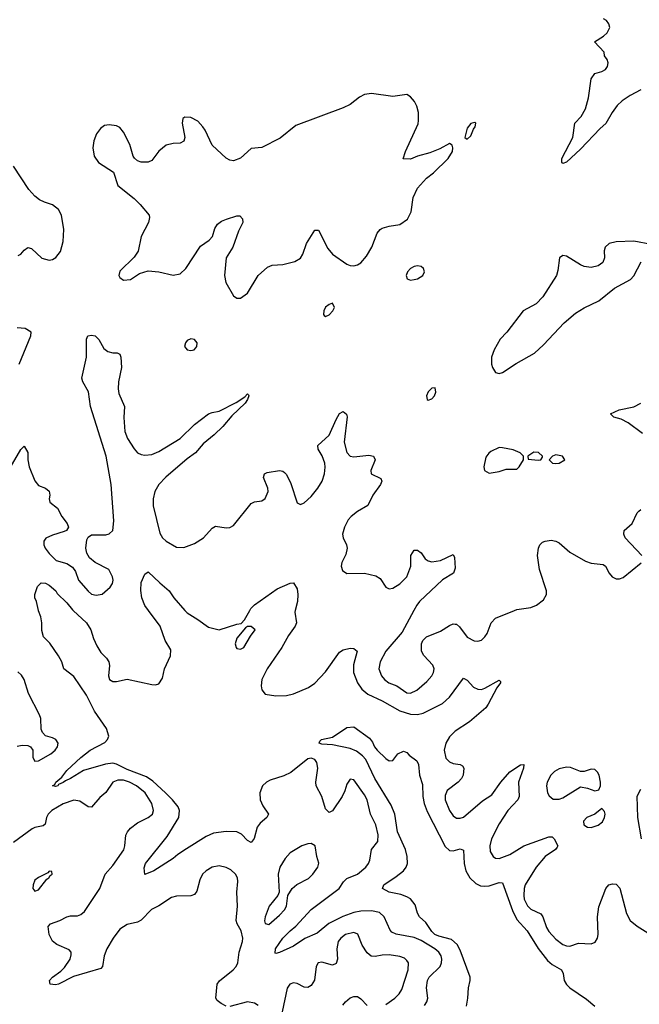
# Model space of a CAD drawing. Header units: inches. Extents: x 1449094 to 1618372, y 389908 to 534307.
# Tile 289 of 494: x 1603364 to 1606862, y 447776 to 453334. Entities that reach past the tile are written whole.
import ezdxf

# ---------------------------------------------------------------- set-up
doc = ezdxf.new("R2010")
doc.units = ezdxf.units.IN
doc.header["$MEASUREMENT"] = 0
doc.layers.add('B6404', color=7, linetype='Continuous')
doc.layers.add('B6405', color=7, linetype='Continuous')

msp = doc.modelspace()

# ---------------------------------------------------------------- linework, layer by layer
at = {"layer": 'B6404', "color": 5}
for points, elevation in [([(1605649.8, 447770), (1605662.5, 447790), (1605668.1, 447810), (1605659.5, 447870), (1605665.2, 447910), (1605676.2, 447930), (1605737.4, 447990), (1605745.8, 448010), (1605747, 448030), (1605742.7, 448050), (1605730.6, 448070.6), (1605708.2, 448090), (1605630, 448137.1), (1605590, 448154.1), (1605490, 448172.5), (1605463.8, 448183.8), (1605455, 448195), (1605421.4, 448270), (1605394.4, 448294.4), (1605350, 448304.4), (1605290, 448302.4), (1605250, 448293.5), (1605188.3, 448271.7), (1605108.5, 448231.5), (1605042.3, 448177.7), (1604973, 448147), (1604910, 448105), (1604830, 448068.5), (1604810, 448062), (1604805.3, 448065.3), (1604807.2, 448090), (1604849.9, 448150), (1604890, 448191.4), (1604922.5, 448217.5), (1605009.1, 448310.9), (1605167.5, 448430), (1605192, 448468), (1605210, 448485.6), (1605270, 448510.2), (1605318.4, 448550), (1605332.5, 448570), (1605341.1, 448590), (1605350.7, 448649.3), (1605384.8, 448695.2), (1605387.7, 448732.3), (1605375.2, 448790), (1605345, 448850), (1605325.5, 448930), (1605310, 448959.1), (1605250, 449043.6), (1605230, 449047.3), (1605210, 449018), (1605199, 448981), (1605183.8, 448950), (1605130, 448868), (1605110, 448859.7), (1605090, 448879.6), (1605068.8, 448950), (1605037.4, 449010), (1605036.2, 449030), (1605047.1, 449110), (1605041.1, 449141.1), (1605030, 449157.8), (1605010, 449166.2), (1604990, 449161), (1604895.3, 449084.7), (1604854.8, 449065.2), (1604778.5, 449041.5), (1604757.2, 449030), (1604735.4, 449010), (1604719.8, 448970), (1604721.4, 448930), (1604736.1, 448896.1), (1604768.5, 448850), (1604758.4, 448830), (1604721.1, 448798.9), (1604704.5, 448775.5), (1604687.5, 448712.5), (1604670.4, 448689.6), (1604650, 448701.3), (1604615.7, 448735.7), (1604589.8, 448749.8), (1604530, 448751.5), (1604458.6, 448741.4), (1604417.1, 448722.9), (1604306.2, 448653.8), (1604257.5, 448622.5), (1604230, 448598.5), (1604122, 448530), (1604069.6, 448509.6), (1604066.7, 448546.7), (1604074.7, 448570), (1604196.4, 448723.6), (1604262.5, 448830), (1604266.5, 448870), (1604258.7, 448890), (1604227.5, 448930), (1604187.7, 448970), (1604115.3, 449035.3), (1604079.6, 449059.6), (1603970, 449101.4), (1603910, 449132), (1603890, 449136.6), (1603847.6, 449132.4), (1603724.9, 449095.1), (1603650.4, 449050), (1603622, 449038), (1603610, 449027.4), (1603583.4, 449016.6), (1603578.8, 449010), (1603565.4, 449005.4), (1603549.5, 449009.5), (1603563.2, 449016.8), (1603567.3, 449030), (1603602.2, 449057.8), (1603630, 449096.5), (1603709.8, 449170), (1603761.8, 449210), (1603845.2, 449254.8), (1603860.2, 449270), (1603866.9, 449290), (1603853.7, 449333.7), (1603786.7, 449430), (1603741.1, 449521.1), (1603670, 449626), (1603612.6, 449670), (1603601.2, 449710), (1603584, 449744), (1603534.3, 449814.3), (1603499.3, 449850), (1603490, 449886), (1603489.5, 449929.5), (1603483.2, 449963.2), (1603470, 449998), (1603469.6, 450000)], 440), ([(1603665.3, 450000), (1603741.7, 449930), (1603766.5, 449890), (1603780.8, 449840.8), (1603799.3, 449799.3), (1603822.5, 449762.5), (1603853.8, 449730), (1603866.7, 449710), (1603871.7, 449688.3), (1603865.5, 449630), (1603870.4, 449610), (1603890, 449597.4), (1603910, 449597.6), (1603970, 449612.1), (1604110, 449582), (1604130, 449580.3), (1604150, 449586), (1604170, 449617.3), (1604182.3, 449670), (1604215.9, 449744.1), (1604216.7, 449776.7), (1604184.7, 449830), (1604157.2, 449910), (1604090.5, 450000)], 440), ([(1604296.8, 450000), (1604310, 449985.3), (1604370, 449948.9), (1604430, 449905), (1604489.7, 449890.3), (1604590, 449922.8), (1604614.6, 449925.4), (1604633.6, 449946.4), (1604663.7, 450000)], 440), ([(1604919.9, 450000), (1604917.4, 449990), (1604926.4, 449930), (1604918.7, 449910), (1604881.5, 449858.5), (1604843.8, 449790), (1604761.1, 449670), (1604731.3, 449610), (1604727.1, 449572.9), (1604730, 449551), (1604750, 449526.4), (1604810, 449518), (1604870, 449520.2), (1604910, 449529.4), (1604995, 449565), (1605030.6, 449589.4), (1605090, 449652.6), (1605170, 449763.2), (1605190, 449776.3), (1605230, 449785.6), (1605250, 449784.9), (1605268.7, 449770), (1605247.5, 449692.5), (1605248.9, 449650), (1605270.1, 449590.1), (1605294.7, 449554.7), (1605330, 449526), (1605410, 449489.6), (1605510, 449432.5), (1605570, 449414.1), (1605610, 449412), (1605641.4, 449418.6), (1605750, 449473.5), (1605790.7, 449509.3), (1605870, 449617.3), (1605890, 449606), (1605926, 449566), (1605950, 449554.4), (1605970, 449553.6), (1605990, 449560.3), (1606070, 449606), (1606078, 449598), (1606078, 449590), (1606057.1, 449562.9), (1606009.1, 449470), (1605994.4, 449450), (1605903.6, 449370), (1605821.6, 449318.4), (1605790, 449285.6), (1605768.7, 449250), (1605760.1, 449210), (1605770, 449166.3), (1605790, 449144.7), (1605810, 449136.3), (1605850.8, 449130), (1605863.1, 449123.1), (1605871.7, 449110), (1605866.5, 449070), (1605857.4, 449050), (1605839.5, 449030), (1605777.8, 448982.2), (1605765.3, 448954.7), (1605766, 448930), (1605789.3, 448870), (1605810, 448840.3), (1605830, 448827.1), (1605850, 448826.5), (1605870, 448832.3), (1605975.9, 448924.1), (1606030, 448959.2), (1606079.3, 449030), (1606130, 449089.1), (1606190, 449128.2), (1606210.4, 449130.4), (1606208.2, 449110), (1606178.9, 449030), (1606182.5, 448950), (1606175.8, 448930), (1606118.6, 448870), (1606070, 448794.5), (1606027.3, 448710), (1606017.7, 448670), (1606019.5, 448639.5), (1606035.8, 448610), (1606050, 448601.3), (1606070, 448599.7), (1606130, 448622), (1606210, 448670.9), (1606350, 448722), (1606370, 448721.3), (1606381.3, 448710), (1606401.3, 448670), (1606397.8, 448662.2), (1606388.9, 448650), (1606329.7, 448610.3), (1606278.6, 448550), (1606216.8, 448450), (1606210.8, 448429.2), (1606209.5, 448390.5), (1606212.3, 448370), (1606230, 448332.6), (1606250, 448313.8), (1606306.4, 448286.4), (1606317.7, 448270), (1606337.6, 448210), (1606350, 448186.9), (1606390, 448143.2), (1606430, 448113), (1606450, 448105.6), (1606470, 448105.2), (1606518, 448122), (1606590, 448117), (1606612.2, 448127.8), (1606626, 448150), (1606629.7, 448170.3), (1606625.6, 448270), (1606633.4, 448326.6), (1606673.3, 448430), (1606688.8, 448451.2), (1606710, 448456.5), (1606730, 448453.7), (1606751.8, 448431.8), (1606788.7, 448288.7), (1606810.3, 448250), (1606850, 448216.9), (1606910, 448180.3)], 440), ([(1605589.4, 450000), (1605522.9, 449877.1), (1605430.2, 449770), (1605398.4, 449710), (1605392.2, 449670), (1605407.1, 449630), (1605422.8, 449610), (1605447.6, 449590), (1605493.1, 449573.1), (1605550, 449535), (1605570, 449532.2), (1605605.4, 449550), (1605661.3, 449598.7), (1605690.9, 449630), (1605700.4, 449650), (1605703.1, 449670), (1605696.8, 449690), (1605645.4, 449745.4), (1605632.9, 449770), (1605632, 449810), (1605640.4, 449830), (1605660.5, 449850), (1605738.5, 449881.5), (1605790, 449915.3), (1605810, 449923.2), (1605822.5, 449922.5), (1605830, 449921.7), (1605846.4, 449906.4), (1605890, 449849.1), (1605930, 449827), (1605950, 449825.3), (1605970, 449832.2), (1605990, 449850.4), (1606002.2, 449870), (1606025.3, 449930), (1606050, 449956.5), (1606157.7, 450000)], 460), ([(1603350, 449233.1), (1603378, 449238), (1603410, 449236.4), (1603426, 449230), (1603439.1, 449210), (1603438.8, 449170), (1603450, 449147.7), (1603470, 449151), (1603539.5, 449190), (1603564.5, 449210), (1603578.4, 449230), (1603580.9, 449250), (1603569, 449270), (1603550, 449280.9), (1603510, 449292.3), (1603492.3, 449310), (1603484.5, 449330), (1603483.6, 449390), (1603476.3, 449410), (1603414.2, 449530), (1603389.8, 449609.8), (1603374.7, 449634.7), (1603353, 449653)], 460), ([(1605885.4, 447765.4), (1605893.5, 447810), (1605896.9, 447870), (1605907.7, 447910), (1605906, 447930), (1605850, 448081.5), (1605832.9, 448112.9), (1605801.6, 448141.6), (1605730, 448159.9), (1605708.1, 448170), (1605690, 448187.6), (1605657.2, 448237.2), (1605621.5, 448270), (1605609.9, 448289.9), (1605597.1, 448337.1), (1605570, 448370.8), (1605550, 448383.7), (1605516.4, 448396.4), (1605449, 448410), (1605412.3, 448430), (1605419.5, 448450), (1605490, 448497.3), (1605529.9, 448530.1), (1605545.7, 448550), (1605552.7, 448570), (1605551.7, 448610), (1605542.3, 448650), (1605496.1, 448750), (1605480.9, 448850), (1605460.7, 448900.7), (1605368, 449050), (1605317.8, 449157.8), (1605299, 449179), (1605264.5, 449204.5), (1605230, 449220.2), (1605130, 449240.5), (1605070, 449245.1), (1605054, 449250), (1605059, 449261), (1605068, 449270), (1605130, 449284), (1605210, 449338), (1605250, 449342), (1605339, 449279), (1605356.4, 449256.4), (1605366, 449230), (1605382, 449210), (1605430, 449164), (1605450, 449151), (1605470, 449152), (1605498, 449190), (1605530, 449204.7), (1605550, 449198), (1605562.8, 449182.8), (1605606, 449150), (1605615.5, 449130), (1605621.6, 449070), (1605637.1, 449017.1), (1605639.1, 448950), (1605647.4, 448910), (1605665, 448865), (1605766.4, 448666.4), (1605790, 448644.7), (1605810, 448641.5), (1605850, 448654), (1605870, 448646.8), (1605873.5, 448570), (1605882.1, 448530), (1605904.2, 448490), (1605937.9, 448457.9), (1605965.8, 448445.8), (1605990, 448442.8), (1606014.2, 448445.8), (1606070, 448463.2), (1606090, 448461.7), (1606145.4, 448305.4), (1606170, 448255.7), (1606229.5, 448190), (1606290, 448091), (1606343.8, 448023.8), (1606370, 448000.4), (1606421.5, 447970), (1606432.3, 447950), (1606437.4, 447910), (1606450, 447888.4), (1606470, 447868.7), (1606564.4, 447804.4), (1606610, 447766.4)], 420), ([(1604530, 447765.7), (1604501.3, 447781.3), (1604478.5, 447798.5), (1604472.1, 447810), (1604478, 447890), (1604491.4, 447908.6), (1604569.8, 447970), (1604585.8, 447990), (1604595, 448010), (1604603.8, 448070), (1604622, 448130), (1604623.5, 448150), (1604614.3, 448190), (1604591.3, 448230), (1604585.7, 448250), (1604593.8, 448330), (1604589.8, 448410), (1604595.9, 448470), (1604592.8, 448490), (1604583.1, 448510), (1604555.1, 448535.1), (1604530, 448548.5), (1604490, 448557.2), (1604450, 448549.7), (1604417.1, 448530), (1604395.8, 448510), (1604381.7, 448478.3), (1604364.5, 448415.5), (1604350, 448396.8), (1604330, 448388.1), (1604250, 448386.8), (1604221, 448379), (1604150, 448331.8), (1604109, 448311), (1604049.1, 448250.9), (1604030, 448240.6), (1603970, 448225.7), (1603930, 448200.3), (1603891, 448150), (1603856.1, 448090), (1603841, 448050), (1603832, 447990), (1603821.7, 447978.3), (1603666.9, 447933.1), (1603582.8, 447890), (1603566.5, 447886.5), (1603535.3, 447890), (1603532, 447910), (1603549.6, 447930), (1603596.6, 447963.4), (1603616.1, 447983.9), (1603648.7, 448030), (1603655.5, 448055.5), (1603654.5, 448070), (1603643.3, 448083.3), (1603573.6, 448113.6), (1603550, 448132), (1603531.1, 448170), (1603525.3, 448214.7), (1603538, 448230), (1603590.7, 448249.3), (1603630, 448270.3), (1603650, 448275.3), (1603690, 448275.2), (1603710, 448282.9), (1603730, 448299.7), (1603817, 448430), (1603847, 448510), (1603890, 448559), (1603952.3, 448647.7), (1603958.5, 448670), (1603962.8, 448730), (1603973.4, 448750), (1603990.4, 448769.6), (1604030, 448800.2), (1604090, 448830.3), (1604114, 448850), (1604119.3, 448870), (1604109.1, 448910), (1604071.8, 448970), (1604023.8, 449010), (1603984.4, 449030), (1603950, 449041), (1603918, 449042), (1603890.1, 449029.9), (1603850, 448972.6), (1603815.7, 448944.3), (1603770, 448888), (1603750, 448890.9), (1603703.2, 448923.2), (1603670, 448929.1), (1603610, 448908.5), (1603545.4, 448870), (1603525.2, 448850), (1603515.5, 448830), (1603507.3, 448792.7), (1603497.2, 448782.8), (1603450, 448773.7), (1603433.8, 448766.2), (1603330, 448689.8)], 460), ([(1606874.5, 448710), (1606853.7, 448830), (1606850, 448950.4), (1606870, 448991.3)], 440), ([(1605430, 447775.5), (1605481.5, 447810), (1605505.6, 447834.4), (1605520.8, 447859.2), (1605557, 447970), (1605558.7, 448010), (1605550, 448024.2), (1605535.8, 448035.8), (1605510, 448046), (1605450, 448055.6), (1605410, 448054.1), (1605370, 448046.5), (1605347.9, 448047.9), (1605326.2, 448066.2), (1605296.8, 448110), (1605272.2, 448172.2), (1605250, 448182), (1605203.7, 448170), (1605176.1, 448150), (1605161.5, 448130), (1605153.4, 448090), (1605157.2, 448030), (1605150, 448005.6), (1605130, 447997.7), (1605070, 448013.3), (1605048.7, 448010), (1605038.3, 447990), (1605028.4, 447911.6), (1605010, 447881.6), (1604990, 447871.5), (1604970, 447873.3), (1604930, 447893), (1604910, 447897.6), (1604888, 447890), (1604873.7, 447866.3), (1604845.7, 447734.3)], 460), ([(1605188.1, 447771.9), (1605203.1, 447790), (1605230, 447811.7), (1605250, 447819.5), (1605270, 447819.5), (1605290, 447807.2), (1605326, 447770)], 460), ([(1604710.8, 447770), (1604690, 447783.2), (1604649.8, 447789.8), (1604550, 447764.5)], 460)]:
    msp.add_lwpolyline(points, dxfattribs=dict(at, elevation=elevation))
for points, elevation in [([(1604670, 449908.7), (1604650, 449908), (1604639.6, 449900.4), (1604590, 449842), (1604580.5, 449810), (1604586, 449790), (1604590, 449784.9), (1604610, 449780.4), (1604630, 449790.6), (1604666, 449854), (1604692.7, 449890)], 440), ([(1606450, 449115.3), (1606410, 449105.1), (1606383.7, 449090), (1606362.8, 449070), (1606342, 449030), (1606338, 449010), (1606344, 448970), (1606352.3, 448952.3), (1606374.9, 448934.9), (1606410, 448933.4), (1606430, 448940.7), (1606530, 449003.1), (1606570, 448996.4), (1606610, 448982), (1606632.5, 448987.5), (1606642, 449010), (1606641.6, 449030), (1606634.7, 449070), (1606626.5, 449086.5), (1606610, 449100.7), (1606590, 449103.6), (1606550, 449089.6), (1606530, 449089.6), (1606472.3, 449112.3)], 460), ([(1606650, 448882), (1606610.4, 448849.6), (1606564.9, 448830), (1606546.4, 448810), (1606548.2, 448790), (1606570, 448775.5), (1606590, 448774.9), (1606630, 448788.2), (1606653.3, 448806.7), (1606666, 448830), (1606669.2, 448850), (1606665.2, 448865.2)], 460), ([(1605010, 448683.6), (1604990, 448682), (1604957.3, 448670), (1604890, 448631.1), (1604861.7, 448598.3), (1604832.6, 448550), (1604823.5, 448510), (1604828.9, 448410), (1604820.4, 448390), (1604771.4, 448330), (1604749.2, 448270), (1604746.5, 448246.5), (1604750, 448231.3), (1604770, 448227), (1604830, 448278.5), (1604859.2, 448310), (1604869.7, 448330), (1604876.9, 448390), (1604902.4, 448430), (1604927.9, 448452.1), (1604993.5, 448486.5), (1605018, 448510), (1605046.3, 448550), (1605052.7, 448572.7), (1605041.3, 448610), (1605031.3, 448670)], 460), ([(1603530, 448528), (1603522, 448518), (1603470, 448492), (1603450, 448476), (1603439.3, 448450), (1603439.1, 448430), (1603450, 448414.8), (1603470, 448423), (1603517, 448483), (1603528.7, 448490), (1603536, 448504), (1603548, 448510), (1603546, 448526)], 480)]:
    msp.add_lwpolyline(points, close=True, dxfattribs=dict(at, elevation=elevation))
at = {"layer": 'B6405', "color": 5}
for points, elevation in [([(1606870, 452937.3), (1606810, 452905.8), (1606764.5, 452875.5), (1606736.9, 452850), (1606708, 452810), (1606672.2, 452747.8), (1606640, 452720), (1606530, 452603.5), (1606450, 452529.3), (1606430, 452522), (1606424, 452530), (1606423.7, 452550), (1606486.3, 452670), (1606497.2, 452750), (1606533.3, 452786.7), (1606557.2, 452830), (1606573.9, 452893.9), (1606590, 453001), (1606610, 453030.4), (1606650, 453042.4), (1606670, 453053.4), (1606682.9, 453070), (1606686.6, 453090), (1606679.3, 453110), (1606665.2, 453130), (1606664, 453150), (1606609, 453210), (1606658.6, 453241.4), (1606679.3, 453260.7), (1606694.5, 453290), (1606689.4, 453310), (1606676, 453330), (1606659.7, 453339.7)], 460), ([(1603356.3, 452003.7), (1603370, 452010.7), (1603390, 452034), (1603410, 452047.3), (1603430, 452042), (1603488.2, 451988.2), (1603530, 451977.4), (1603550, 451981.1), (1603568.6, 451991.4), (1603594.8, 452025.2), (1603610, 452082), (1603612.6, 452150), (1603599.7, 452230), (1603582.5, 452262.5), (1603550, 452289.5), (1603503.3, 452303.3), (1603476.6, 452316.6), (1603450, 452337.2), (1603414.8, 452374.8), (1603330, 452508)], 480), ([(1606930, 452065.1), (1606830, 452084.5), (1606730, 452079.5), (1606692, 452070), (1606668, 452050), (1606662.4, 452030), (1606664.4, 451990), (1606655.6, 451964.4), (1606630, 451945.1), (1606590, 451935.6), (1606550, 451941.6), (1606530, 451949.5), (1606450, 451999.5), (1606430, 452002.7), (1606411, 451990), (1606402, 451918), (1606393.4, 451890), (1606317.3, 451770), (1606278.8, 451730), (1606206, 451690), (1606113.4, 451570), (1606076.3, 451530), (1606041.6, 451470), (1606026.4, 451430), (1606028, 451390), (1606033.4, 451370), (1606050, 451342.8), (1606070, 451337.3), (1606090, 451343), (1606166.5, 451393.5), (1606270, 451452.2), (1606321, 451499), (1606437.4, 451622.6), (1606502.1, 451677.9), (1606550, 451708), (1606632.7, 451747.3), (1606720.9, 451819.1), (1606812.2, 451867.8), (1606831.3, 451888.7), (1606872.9, 451967.1)], 480), ([(1603361.3, 451390), (1603427.3, 451550), (1603429.3, 451570), (1603395.3, 451590), (1603350, 451595.3)], 480), ([(1603310, 450803.8), (1603370, 450908), (1603390, 450926.8), (1603410, 450891.3), (1603410.2, 450850), (1603417.3, 450810), (1603450, 450730.6), (1603470, 450703.8), (1603510, 450690.4), (1603530, 450673.4), (1603534.9, 450650), (1603530.6, 450630), (1603534.8, 450610), (1603576.9, 450576.9), (1603602.6, 450530), (1603632.7, 450490), (1603640.5, 450470), (1603627.7, 450450), (1603615.9, 450444.1), (1603550, 450424.6), (1603511.8, 450408.2), (1603500.2, 450390), (1603501, 450370), (1603508.7, 450350), (1603530, 450320.7), (1603570, 450281.2), (1603630, 450263.6), (1603663, 450243), (1603678.4, 450218.4), (1603696, 450170), (1603750, 450108.7), (1603770, 450092), (1603794.9, 450085.1), (1603830, 450092), (1603875.6, 450130), (1603888.2, 450151.8), (1603891.1, 450170), (1603888, 450190), (1603866.6, 450230), (1603789.8, 450269.8), (1603757.2, 450297.2), (1603743.3, 450323.3), (1603737.2, 450350), (1603742.2, 450397.8), (1603750, 450413.4), (1603770, 450425.3), (1603850, 450426.5), (1603870, 450432), (1603890, 450450.7), (1603895.2, 450504.8), (1603879.7, 450710), (1603853.1, 450870), (1603763.1, 451150), (1603753.4, 451233.4), (1603720.7, 451290), (1603714, 451310), (1603741, 451430), (1603740.5, 451530), (1603749.4, 451550), (1603770, 451553.6), (1603790.4, 451550), (1603810, 451528), (1603838.8, 451478.8), (1603861.3, 451461.3), (1603890, 451454), (1603914.4, 451454.4), (1603930, 451446), (1603935.8, 451430), (1603938, 451370), (1603921.1, 451290), (1603919.3, 451250), (1603924.6, 451224.6), (1603956, 451150), (1603951.1, 451088.9), (1603957.3, 451010), (1603972.7, 450970), (1604010, 450911.7), (1604030, 450889.1), (1604050, 450879.1), (1604070, 450875.6), (1604110, 450879.4), (1604150, 450896.6), (1604270.4, 450969.6), (1604350, 451048.9), (1604430, 451108.5), (1604450, 451117.1), (1604490, 451124.4), (1604586, 451174), (1604634.6, 451205.4), (1604650, 451222), (1604656, 451216), (1604658, 451210), (1604650.7, 451190), (1604636.3, 451170), (1604562.1, 451097.9), (1604510, 451036.8), (1604461.7, 450990), (1604400.3, 450939.7), (1604356.1, 450890), (1604310, 450855.8), (1604189, 450751), (1604150.1, 450710), (1604126.1, 450670), (1604117.4, 450630), (1604117.7, 450590), (1604155.3, 450435.3), (1604170, 450408.8), (1604190, 450390.3), (1604250, 450356.9), (1604290, 450354.9), (1604350, 450376.9), (1604401.3, 450410), (1604450, 450463.1), (1604470, 450474.9), (1604530, 450464.9), (1604550, 450468.4), (1604570, 450479.3), (1604670, 450603), (1604690, 450612.7), (1604730, 450618), (1604750, 450630.8), (1604766, 450670), (1604764.7, 450690), (1604739.5, 450750), (1604745.2, 450770), (1604761.4, 450778.6), (1604830, 450788.5), (1604850, 450785.5), (1604858.9, 450778.9), (1604870, 450767.3), (1604895.3, 450715.3), (1604930, 450607.7), (1604950, 450597.6), (1604970, 450606.3), (1605010, 450642.6), (1605047.5, 450690), (1605070.5, 450730), (1605084.5, 450770), (1605089, 450809), (1605086, 450830), (1605071.5, 450871.5), (1605049.6, 450910), (1605047.3, 450930), (1605111.4, 450988.6), (1605150, 451077.3), (1605170, 451110.8), (1605190, 451122.8), (1605208, 451108), (1605212.8, 451092.8), (1605196.5, 450950), (1605211, 450891), (1605230, 450870.3), (1605250, 450865.8), (1605335.1, 450875.1), (1605361, 450870), (1605370.4, 450850), (1605346.7, 450790), (1605347.7, 450770), (1605403.5, 450743.5), (1605407.7, 450730), (1605400.3, 450710), (1605358, 450650), (1605329.1, 450590.9), (1605270, 450557.2), (1605236, 450530), (1605219, 450510), (1605197.3, 450470), (1605187.1, 450430), (1605189.1, 450410), (1605208.7, 450370), (1605213.1, 450350), (1605205.3, 450314.7), (1605181.6, 450270), (1605178, 450250), (1605185.5, 450225.5), (1605210, 450208.7), (1605310, 450210.3), (1605373.9, 450193.9), (1605398.9, 450178.9), (1605430.4, 450130.4), (1605450, 450120.5), (1605470, 450125.7), (1605510, 450150.2), (1605549.8, 450190), (1605572.2, 450250), (1605571.5, 450310), (1605590, 450339.3), (1605610, 450340.3), (1605630, 450324.4), (1605652, 450290), (1605670, 450278.6), (1605690, 450273.7), (1605739.4, 450280.6), (1605810, 450314.8), (1605818.6, 450298.6), (1605822, 450238), (1605812.4, 450210), (1605750, 450172.8), (1605621.3, 450050), (1605605.6, 450030), (1605589.4, 450000)], 460), ([(1606878.8, 450998.8), (1606799.1, 451059.1), (1606759.8, 451079.8), (1606718, 451090), (1606699, 451110), (1606748.5, 451131.5), (1606831, 451149), (1606871.1, 451168.9)], 460), ([(1606875.1, 450310), (1606782.4, 450410), (1606775.1, 450430), (1606777, 450450), (1606820.5, 450490), (1606849.8, 450550.2), (1606859.7, 450560.3), (1606871.1, 450568.9)], 460), ([(1606157.7, 450000), (1606170, 450005), (1606250, 450015.6), (1606280.9, 450030), (1606320.8, 450059.2), (1606338.4, 450090), (1606338.4, 450110), (1606297.6, 450230), (1606287.3, 450310), (1606292, 450350), (1606300.9, 450370), (1606315.9, 450384.1), (1606330, 450390.6), (1606364.8, 450395.2), (1606390, 450390.5), (1606410, 450380.5), (1606469, 450329), (1606556.9, 450276.9), (1606590, 450265.7), (1606657.8, 450257.8), (1606670.2, 450250.2), (1606691.8, 450210), (1606708.5, 450190), (1606730, 450178.3), (1606750, 450177.3), (1606770, 450184.7), (1606871.6, 450268.4)], 460), ([(1604090.5, 450000), (1604070, 450027.6), (1604052.8, 450070), (1604047.1, 450112.9), (1604050, 450158), (1604070, 450204.7), (1604090, 450218), (1604154.4, 450154.4), (1604208.4, 450110), (1604234, 450070), (1604296.8, 450000)], 440), ([(1603469.6, 450000), (1603459.3, 450050), (1603449, 450071), (1603448.7, 450090), (1603465.2, 450134.8), (1603484.7, 450155.3), (1603510, 450153.4), (1603530, 450143), (1603567.3, 450110), (1603574.8, 450094.8), (1603630, 450043.1), (1603662.5, 450002.5), (1603665.3, 450000)], 440), ([(1604663.7, 450000), (1604669.3, 450010), (1604690, 450030.7), (1604818, 450122), (1604890, 450154), (1604910, 450156), (1604930, 450121), (1604934.9, 450090), (1604932.4, 450050), (1604919.9, 450000)], 440)]:
    msp.add_lwpolyline(points, dxfattribs=dict(at, elevation=elevation))
at = {"layer": 'B6405', "color": 5, "elevation": 480}
for points in [[(1605350, 452917.6), (1605310, 452911.5), (1605282.8, 452897.2), (1605230, 452856.3), (1605190, 452835.8), (1604923.6, 452736.4), (1604834.5, 452665.5), (1604730, 452612.3), (1604670, 452607), (1604610, 452553.2), (1604570, 452537.2), (1604550, 452541.2), (1604530, 452552.7), (1604450, 452626), (1604411.6, 452710), (1604397.6, 452730), (1604370, 452760.7), (1604330, 452782), (1604295.3, 452784.7), (1604284.5, 452775.5), (1604280.7, 452750), (1604295.5, 452670), (1604290, 452649), (1604270, 452638), (1604230, 452635.6), (1604190, 452625.1), (1604150, 452592.3), (1604110, 452539.3), (1604090, 452529.5), (1604049.5, 452529.5), (1604030, 452537.2), (1604012.1, 452552.1), (1604004.5, 452564.5), (1603986, 452630), (1603950, 452699), (1603930, 452725.2), (1603910, 452735.1), (1603870, 452740.9), (1603843, 452737), (1603819.3, 452720.7), (1603798, 452690), (1603782.4, 452650), (1603777.6, 452610), (1603784.6, 452564.6), (1603808.7, 452528.7), (1603893.4, 452473.4), (1603918, 452398), (1604010, 452324), (1604044, 452290), (1604094, 452230), (1604097.1, 452217.1), (1604090.4, 452190), (1604050.3, 452110), (1604033.4, 452026.6), (1604010, 451992.7), (1603930, 451914), (1603922.8, 451890), (1603930, 451878), (1603950, 451864), (1603990, 451866.8), (1604039.5, 451900.5), (1604090, 451916.4), (1604149.6, 451910.4), (1604230, 451892.2), (1604270, 451900.4), (1604302.4, 451930), (1604384.4, 452055.6), (1604434.5, 452090), (1604451.8, 452110), (1604465.4, 452154.6), (1604480.5, 452179.5), (1604503.9, 452196.1), (1604531.9, 452208.1), (1604590, 452226.8), (1604606, 452226), (1604621, 452210), (1604624, 452190), (1604599.2, 452140.8), (1604566.5, 452050), (1604529.1, 451990), (1604520.8, 451890), (1604527.8, 451850), (1604570, 451775.5), (1604590, 451761.3), (1604610, 451762.6), (1604649.8, 451790.2), (1604709.6, 451890), (1604763.3, 451936.7), (1604790, 451948), (1604850, 451952.7), (1604918, 451970), (1604950, 451987.3), (1604962.9, 452010), (1604983, 452070), (1605030, 452146), (1605050, 452146), (1605103.1, 452043.1), (1605130.2, 452010.2), (1605210, 451954.9), (1605230, 451946.4), (1605250, 451944.9), (1605270, 451950.4), (1605290, 451962.4), (1605321.6, 451998.4), (1605351.8, 452050), (1605382.7, 452130), (1605399, 452150), (1605410, 452157.3), (1605450, 452168), (1605510, 452178.9), (1605552.2, 452207.8), (1605573.7, 452250), (1605584.2, 452330), (1605610, 452384), (1605660.7, 452439.3), (1605699.3, 452470), (1605782.7, 452550), (1605806.6, 452590), (1605809.3, 452610), (1605805.6, 452625.6), (1605790, 452636), (1605735.8, 452604.2), (1605678.4, 452581.6), (1605610, 452563.7), (1605570, 452547), (1605529.4, 452549.4), (1605540.9, 452590), (1605613, 452747), (1605615.8, 452764.2), (1605614.3, 452810), (1605606.5, 452846.5), (1605592.5, 452872.5), (1605570, 452899.3), (1605550, 452911.8), (1605470, 452900.5)], [(1605933.6, 452753.6), (1605910, 452748), (1605890, 452722), (1605876, 452670), (1605890, 452658.8), (1605910, 452678), (1605924.7, 452715.3), (1605935.3, 452730), (1605938, 452750)], [(1605610, 451945.6), (1605590, 451940.7), (1605570, 451929.3), (1605553.4, 451910), (1605546, 451890), (1605550.7, 451870.7), (1605570, 451864.4), (1605590, 451866.7), (1605610, 451870.5), (1605639.5, 451890), (1605649.5, 451910), (1605643.7, 451930), (1605630, 451940.7)], [(1605130, 451733.2), (1605110, 451726), (1605090, 451711.8), (1605080.5, 451690), (1605078.8, 451670), (1605083.4, 451663.4), (1605090, 451658.8), (1605110, 451667.7), (1605132.3, 451690), (1605141.2, 451710)], [(1604330, 451533.3), (1604310, 451522.7), (1604300.5, 451510), (1604294.8, 451490), (1604310, 451471), (1604330, 451467.3), (1604349.1, 451470.9), (1604358.6, 451481.4), (1604364, 451490), (1604365.2, 451510), (1604350, 451529)], [(1605710, 451255.3), (1605690, 451253.2), (1605670, 451233.2), (1605660.7, 451210), (1605664.7, 451190), (1605670, 451186), (1605690, 451194.8), (1605705.2, 451210), (1605712.3, 451232.3)], [(1606070, 450919.3), (1606023.9, 450896.1), (1606012.2, 450887.8), (1605995.2, 450864.8), (1605984.9, 450810), (1605987.7, 450790), (1606013.7, 450773.7), (1606070, 450783.1), (1606110, 450796.3), (1606170, 450796), (1606184, 450810), (1606208, 450850), (1606208, 450870), (1606188.7, 450890), (1606150, 450905.1), (1606090, 450918)], [(1606266.6, 450893.4), (1606232, 450870), (1606234, 450854), (1606290, 450846.8), (1606306, 450850), (1606315.3, 450864.7), (1606315.3, 450870), (1606291.7, 450891.7)], [(1606390, 450877.2), (1606372, 450870), (1606352, 450850), (1606371.1, 450831.1), (1606390, 450828.2), (1606410, 450831), (1606442, 450850), (1606428, 450870)]]:
    msp.add_lwpolyline(points, close=True, dxfattribs=at)

doc.saveas('drawing.dxf')
